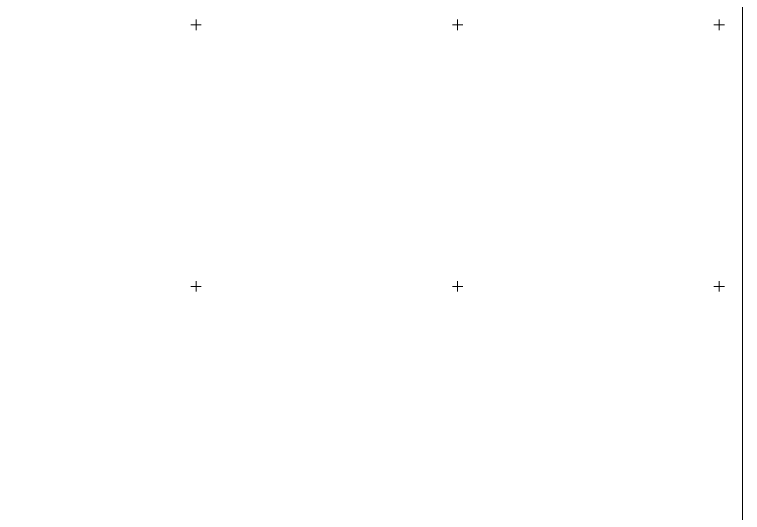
# Model space of a CAD drawing. Extents: x -670514 to -669423, y -1130798 to -1130123.
# Drawn here: x -670134.7 to -669995.6, y -1130343.2 to -1130248 of the extents above; entities that cross this region are included whole.
import ezdxf

# ---------------------------------------------------------------- set-up
doc = ezdxf.new("R2010")
doc.units = 0
doc.header["$LTSCALE"] = 0.24
doc.layers.add('60', color=7, linetype='Continuous', lineweight=13)
doc.layers.add('61', color=7, linetype='Continuous', lineweight=13)

msp = doc.modelspace()

# ---------------------------------------------------------------- linework, layer by layer
at = {"layer": '60'}
msp.add_lwpolyline([(-670405.553, -1130409.706), (-669995.553, -1130409.706), (-669995.553, -1130122.706), (-670405.553, -1130122.706)], close=True, dxfattribs=at)
at = {"layer": '61'}
for p, q in [((-670100, -1130251), (-670100, -1130249)), ((-670050, -1130251), (-670050, -1130249)), ((-670000, -1130251), (-670000, -1130249)), ((-670101, -1130250), (-670099, -1130250)), ((-670051, -1130250), (-670049, -1130250)), ((-670001, -1130250), (-669999, -1130250)), ((-670100, -1130301), (-670100, -1130299)), ((-670050, -1130301), (-670050, -1130299)), ((-670000, -1130301), (-670000, -1130299)), ((-670101, -1130300), (-670099, -1130300)), ((-670051, -1130300), (-670049, -1130300)), ((-670001, -1130300), (-669999, -1130300))]:
    msp.add_line(p, q, dxfattribs=at)

doc.saveas('drawing.dxf')
